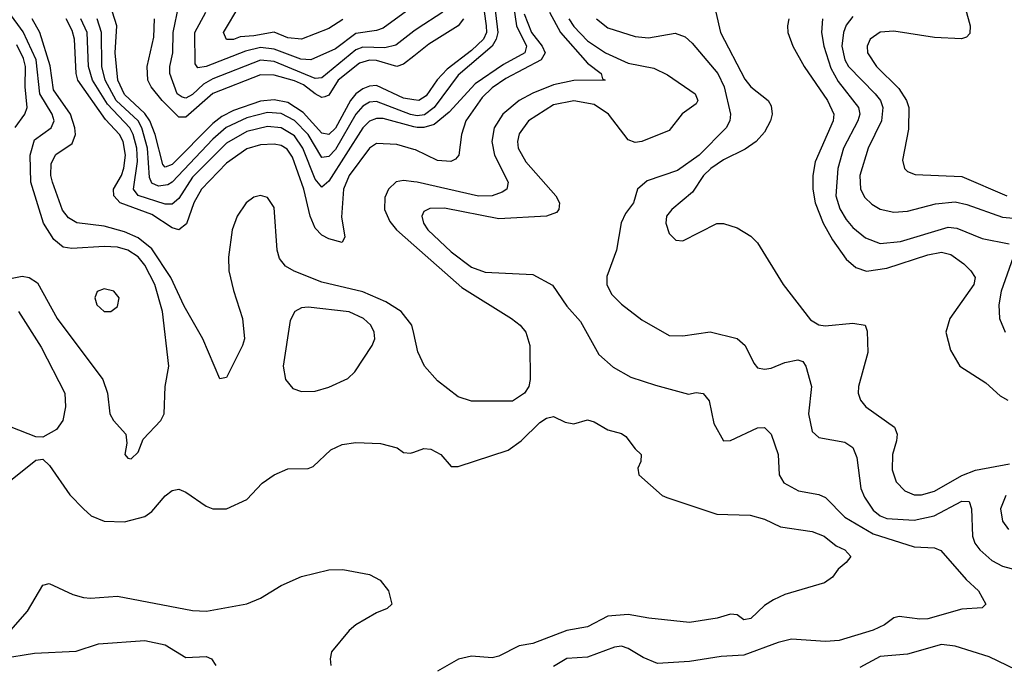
# Model space of a CAD drawing. Header units: inches. Extents: x 884549 to 1028252, y 526810 to 653624.
# Tile 947 of 1056: x 1018842 to 1021735, y 614231 to 616128. Entities that reach past the tile are written whole.
import ezdxf

# ---------------------------------------------------------------- set-up
doc = ezdxf.new("R2010")
doc.units = ezdxf.units.IN
doc.header["$MEASUREMENT"] = 0
doc.layers.add('B0611', color=7, linetype='Continuous')
doc.layers.add('B0621', color=7, linetype='Continuous')

msp = doc.modelspace()

# ---------------------------------------------------------------- linework, layer by layer
at = {"layer": 'B0611', "color": 5}
for points, elevation in [([(1018770, 615358), (1018850, 615373.7), (1018870.5, 615370.5), (1018894.7, 615354.7), (1018952.3, 615250), (1019086.3, 615070), (1019099.8, 615030), (1019107.5, 614970), (1019118.3, 614950), (1019154.4, 614910), (1019156.7, 614883.3), (1019151, 614850), (1019159.6, 614839.6), (1019170, 614837.3), (1019190, 614857.3), (1019205.2, 614894.8), (1019257.2, 614950), (1019266.4, 614970), (1019269.8, 615050), (1019280.7, 615110), (1019261.8, 615270), (1019239.1, 615350), (1019210, 615405.9), (1019190, 615431.3), (1019159.9, 615450), (1019130, 615458.8), (1019090, 615461.4), (1018995.5, 615455.5), (1018970, 615458.8), (1018942.1, 615482.1), (1018912.2, 615530), (1018875.3, 615650), (1018872.6, 615730), (1018885.8, 615774.2), (1018934.4, 615810), (1018943.4, 615830), (1018938.1, 615850), (1018901, 615910), (1018890.7, 616010), (1018852.2, 616092.2), (1018810.2, 616150.2)], 2840), ([(1020000, 615892.4), (1019970, 615897.2), (1019890, 615933.8), (1019870, 615932.1), (1019850, 615924.2), (1019830, 615909.4), (1019814.4, 615890), (1019770, 615809), (1019750, 615790.2), (1019730, 615794), (1019674.6, 615854.6), (1019630, 615883.9), (1019590, 615892.2), (1019550, 615888.7), (1019470, 615861.1), (1019436.5, 615843.5), (1019410, 615822.5), (1019290, 615702.5), (1019270, 615694.4), (1019262.5, 615702.5), (1019240, 615790), (1019224.9, 615830), (1019210, 615852.1), (1019150, 615908.2), (1019130.6, 615950), (1019122.4, 616030), (1019127.8, 616110), (1019114.9, 616150)], 2720), ([(1020000, 616093.5), (1019946.9, 616053.1), (1019914.6, 616045.4), (1019850, 616046.7), (1019830, 616038.8), (1019730, 615956.3), (1019710, 615955.2), (1019590, 616004.6), (1019550, 616008.7), (1019410, 615954.2), (1019381.9, 615938.1), (1019350, 615907.8), (1019330, 615896.9), (1019319.7, 615899.7), (1019304.7, 615910), (1019283.8, 615970), (1019283.1, 615990), (1019292.4, 616030), (1019293.5, 616090), (1019309.9, 616170)], 2660), ([(1020000, 616168.8), (1019910, 616102.9), (1019890, 616095.5), (1019830, 616087.5), (1019770, 616042.1), (1019697.6, 616010), (1019668.6, 616011.4), (1019590, 616041), (1019550, 616046.1), (1019505.4, 616034.7), (1019390, 615990.3), (1019366, 615986), (1019357.5, 615997.5), (1019356.8, 616090), (1019389.1, 616150)], 2640), ([(1019791.5, 616128.5), (1019750, 616101.8), (1019670, 616070.3), (1019630, 616073.9), (1019590, 616091.4), (1019530, 616080.2), (1019490, 616077.7), (1019470, 616069.6), (1019449.6, 616069.6), (1019440.9, 616090), (1019488.9, 616170)], 2620), ([(1020000, 615205.9), (1019994.5, 615230), (1019963.2, 615270), (1019918.2, 615298.2), (1019850, 615327.8), (1019730, 615356.2), (1019648.3, 615388.3), (1019623.1, 615403.1), (1019606, 615426), (1019598.4, 615450), (1019590, 615576), (1019570, 615604.9), (1019550, 615611.5), (1019530, 615606.5), (1019507.7, 615590), (1019481, 615550), (1019466, 615510), (1019455.8, 615430), (1019457, 615390), (1019470, 615332.4), (1019496.8, 615250), (1019502.7, 615190), (1019496.8, 615170), (1019450, 615076.2), (1019430, 615072), (1019380.4, 615190), (1019325.7, 615285.7), (1019286.2, 615370), (1019230, 615454.3), (1019190, 615487), (1019150, 615504.3), (1019090, 615520.6), (1019010, 615531), (1018985.3, 615545.3), (1018968.3, 615568.3), (1018938.5, 615650), (1018934, 615670), (1018934.7, 615705.3), (1018948.8, 615731.2), (1018996.5, 615763.5), (1019005.8, 615790), (1019004.6, 615810), (1018991.4, 615850), (1018941.3, 615921.3), (1018932, 615992), (1018901.5, 616090), (1018879.3, 616130)], 2820), ([(1020000, 615746.5), (1019950, 615760.5), (1019890, 615763.5), (1019870, 615750.5), (1019810.4, 615670), (1019793.8, 615630), (1019787.2, 615547.2), (1019797.8, 615490), (1019790, 615473), (1019750, 615483.7), (1019730, 615494.8), (1019710, 615515.2), (1019695.3, 615550), (1019676.9, 615630), (1019643.8, 615723.9), (1019627.6, 615747.6), (1019610, 615757.7), (1019590, 615761.8), (1019550, 615760.1), (1019510, 615747.8), (1019450, 615706.2), (1019376.5, 615630), (1019354.3, 615590), (1019332.2, 615527.8), (1019310, 615510.3), (1019290, 615516.3), (1019230, 615555.6), (1019137.3, 615590), (1019119.1, 615610), (1019117.5, 615630), (1019141.8, 615670), (1019148.6, 615691.4), (1019152.8, 615730), (1019146, 615770), (1019135.1, 615790), (1019094.8, 615834.8), (1019013.4, 615950), (1019008.1, 615970), (1019002.9, 616070), (1018996, 616096), (1018978.5, 616130)], 2780), ([(1020000, 615813.3), (1019910, 615837.5), (1019890, 615837.3), (1019870, 615829.4), (1019850, 615809.9), (1019750, 615653.1), (1019730, 615636), (1019710, 615659.3), (1019674.4, 615750), (1019650, 615786.3), (1019610, 615810), (1019570, 615814), (1019510, 615799.3), (1019450, 615764.5), (1019350, 615664.9), (1019310, 615602.5), (1019290, 615585.3), (1019270, 615585.3), (1019190.6, 615610.6), (1019176.4, 615630), (1019188.6, 615711.4), (1019186, 615750), (1019176, 615790), (1019165.4, 615810), (1019099.9, 615879.9), (1019055.7, 615950), (1019044.6, 615990), (1019040.4, 616090), (1019022.3, 616130)], 2760), ([(1020000, 615847.2), (1019990, 615849.2), (1019890, 615887.5), (1019870, 615885.4), (1019850, 615873.3), (1019829.4, 615850), (1019770, 615746.5), (1019750, 615725.9), (1019730, 615722.8), (1019689.3, 615790), (1019650, 615831.5), (1019610, 615851.9), (1019570, 615854.9), (1019510, 615839.4), (1019449.1, 615810.9), (1019410, 615777), (1019290, 615650.2), (1019277.6, 615642.4), (1019250, 615638.8), (1019230, 615647.4), (1019223.5, 615663.5), (1019217.7, 615750), (1019201.2, 615810), (1019190, 615830.2), (1019126, 615890), (1019093.7, 615950), (1019083.5, 615990), (1019082.5, 616090), (1019070.2, 616130)], 2740), ([(1020000, 616020.4), (1019970, 615996.6), (1019950, 615990.5), (1019890, 616007.8), (1019870, 616008.8), (1019840.3, 615999.7), (1019778.3, 615950), (1019750, 615905.7), (1019738.6, 615901.4), (1019730, 615899.2), (1019710, 615909.8), (1019676.2, 615936.2), (1019650, 615948.4), (1019590, 615965.1), (1019550, 615965.2), (1019410, 615910.6), (1019330, 615841.5), (1019310, 615840.8), (1019261.3, 615890), (1019228.9, 615930), (1019219.2, 615950), (1019217.2, 615990), (1019236.6, 616076.6), (1019238.7, 616130)], 2680), ([(1018829.4, 615810.6), (1018857.8, 615850), (1018864.7, 615870), (1018858.4, 615930), (1018859.2, 615990), (1018853.4, 616013.4), (1018834, 616054)], 2860), ([(1020000, 615651.5), (1019970, 615655.5), (1019948.7, 615651.2), (1019926.1, 615630), (1019915.1, 615604.9), (1019913.8, 615570), (1019930, 615534.2), (1019949.1, 615510), (1020000, 615465)], 2820), ([(1018838.8, 615270), (1018905.5, 615165.5), (1018975.3, 615030), (1018977.2, 614990), (1018969.2, 614950), (1018950, 614923.9), (1018910, 614901), (1018890, 614902), (1018817.6, 614930)], 2820), ([(1018810, 614770.2), (1018890, 614833.1), (1018910, 614836.5), (1018930, 614817.8), (1018990, 614731.8), (1019029.4, 614690), (1019052.4, 614670), (1019090, 614654.2), (1019150, 614652.6), (1019210, 614667.6), (1019230, 614682.4), (1019270, 614729.1), (1019290, 614744.7), (1019310, 614747.9), (1019330, 614739), (1019390, 614698.2), (1019410, 614690.2), (1019450, 614690.2), (1019510, 614718), (1019554.6, 614765.4), (1019589.4, 614790.6), (1019630, 614807.8), (1019690, 614809.3), (1019704.7, 614815.3), (1019756.6, 614863.4), (1019790, 614879.7), (1019830, 614885.7), (1019902.3, 614882.3), (1019950.8, 614870), (1019970, 614856.3), (1019990, 614854), (1020000, 614857.4)], 2820), ([(1018795.9, 614310), (1018865.4, 614390), (1018910, 614465.7), (1018928.8, 614471.2), (1018998.8, 614438.8), (1019030, 614430.1), (1019050, 614427.5), (1019130, 614433.6), (1019350, 614391.4), (1019390.8, 614389.3), (1019510, 614411.8), (1019550, 614428.4), (1019610, 614464.7), (1019670, 614492.1), (1019750, 614511.7), (1019792, 614512), (1019870, 614497.4), (1019901.3, 614481.3), (1019925.3, 614450), (1019936, 614410), (1019922, 614398), (1019890, 614385.1), (1019830, 614349.8), (1019810, 614332.8), (1019758.6, 614270), (1019754.2, 614250), (1019756.4, 614230)], 2780), ([(1018789, 614251), (1018885.9, 614265.9), (1019007.7, 614272.3), (1019073.4, 614293.4), (1019210, 614303.5), (1019270, 614291.3), (1019330, 614253.4), (1019390, 614256.2), (1019405.7, 614250), (1019418.9, 614230)], 2760)]:
    msp.add_lwpolyline(points, dxfattribs=dict(at, elevation=elevation))
for points, elevation in [([(1019090, 615336.9), (1019070, 615329), (1019063.1, 615310), (1019068.8, 615290), (1019090, 615270.6), (1019110, 615270.5), (1019130, 615284.9), (1019134.7, 615310), (1019119.3, 615330)], 2860), ([(1019690, 615283), (1019670, 615281.4), (1019650.1, 615269.9), (1019636.6, 615243.4), (1019616.3, 615110), (1019623.5, 615070), (1019644.3, 615044.3), (1019670, 615035.2), (1019710, 615036.3), (1019750, 615047.7), (1019806.7, 615073.2), (1019827.1, 615092.8), (1019878, 615170), (1019885.4, 615190), (1019883.9, 615210), (1019873.6, 615230), (1019852.2, 615250), (1019810, 615268.8)], 2840)]:
    msp.add_lwpolyline(points, close=True, dxfattribs=dict(at, elevation=elevation))
at = {"layer": 'B0621', "color": 5}
for points, elevation in [([(1021596.7, 616250), (1021634.9, 616110), (1021633.1, 616086.9), (1021623.3, 616076.7), (1021609, 616071), (1021530, 616075), (1021410, 616093.7), (1021370, 616091.1), (1021340.4, 616070), (1021331.9, 616050), (1021333.3, 616030), (1021359.8, 615990), (1021425.1, 615925.1), (1021447.6, 615890), (1021454.5, 615870), (1021453.7, 615806.3), (1021435.3, 615715.3), (1021441.8, 615690), (1021450, 615681.3), (1021473.1, 615673.1), (1021610, 615666.6), (1021742.6, 615610)], 2980), ([(1020195.9, 616230), (1020213.1, 616110), (1020213.7, 616090), (1020204.6, 616070), (1020170, 616036.9), (1020097.7, 615982.3), (1020069, 615951), (1020036.3, 615903.7), (1020014.6, 615890), (1020000, 615892.4)], 2720), ([(1020233.6, 616206.4), (1020246.5, 616090), (1020242.3, 616070), (1020230.2, 616049.8), (1020130, 615964.6), (1020059.5, 615870), (1020031.5, 615848.5), (1020010, 615845.2), (1020000, 615847.2)], 2740), ([(1020290.3, 616190), (1020301.3, 616110), (1020331.3, 616050), (1020326.4, 616030), (1020263.7, 615996.3), (1020180.5, 615939.5), (1020104.3, 615855.7), (1020060, 615820), (1020030, 615811.1), (1020010, 615810.6), (1020000, 615813.3)], 2760), ([(1020398.5, 616150), (1020430.8, 616090), (1020510, 615999.9), (1020550.9, 615970), (1020554.3, 615954.3), (1020562, 615950), (1020470, 615949.4), (1020410, 615936.7), (1020350, 615912.2), (1020310, 615890.2), (1020261.2, 615850), (1020236, 615810), (1020229, 615770), (1020237.6, 615730), (1020277.2, 615650), (1020273.8, 615630), (1020259.5, 615620.5), (1020230.1, 615609.9), (1020190, 615609), (1020009.7, 615650.3), (1020000, 615651.5)], 2820), ([(1020085.4, 616150), (1020010, 616101.2), (1020000, 616093.5)], 2660), ([(1020324.5, 616144.5), (1020346.3, 616090), (1020376.8, 616050), (1020386.3, 616030), (1020374.6, 616010), (1020270, 615955), (1020230, 615927), (1020200.6, 615899.4), (1020152.7, 615830), (1020139.7, 615790), (1020132.8, 615730), (1020122.6, 615717.4), (1020109.1, 615710.9), (1020070, 615714.1), (1020005.1, 615745.1), (1020000, 615746.5)], 2780), ([(1020887, 616150), (1020901.2, 616090), (1020972.8, 615952.8), (1020990, 615930), (1021041.4, 615890), (1021050, 615874.7), (1021053.3, 615850), (1021048.4, 615830), (1021030, 615797), (1021006.3, 615770), (1020973.1, 615746.9), (1020910, 615715.9), (1020872.8, 615690), (1020851.6, 615670), (1020819.1, 615620.9), (1020757.7, 615570), (1020742.3, 615550), (1020740.2, 615530), (1020750, 615499.3), (1020770, 615479.5), (1020790, 615477.4), (1020890, 615528.8), (1020910, 615528.9), (1020950, 615516), (1020990, 615491.7), (1021010, 615472), (1021085, 615350), (1021165.4, 615245.5), (1021190, 615231.3), (1021208.2, 615228.2), (1021290, 615235.5), (1021326.4, 615230), (1021332.2, 615212.2), (1021334, 615150), (1021306.6, 615050), (1021305.5, 615030), (1021311.9, 615010), (1021328.3, 614990), (1021412.2, 614930), (1021419.8, 614910), (1021418.6, 614890), (1021406.8, 614850), (1021405.5, 614805.5), (1021417.3, 614770), (1021442.9, 614742.9), (1021470, 614731.9), (1021491.4, 614731.4), (1021530, 614742.7), (1021610, 614788.6), (1021650, 614804.3), (1021750, 614822.8)], 2880), ([(1020146.5, 616130), (1020130.1, 616110), (1020044.4, 616055.6), (1020000, 616020.4)], 2680), ([(1020455.1, 616130), (1020470, 616107.3), (1020510, 616065.1), (1020562.8, 616030), (1020630, 615999.9), (1020705.2, 615985.2), (1020745.7, 615965.7), (1020826.4, 615910), (1020834.4, 615890), (1020830, 615880.5), (1020788.9, 615851.1), (1020750, 615801.6), (1020670.1, 615769.9), (1020650, 615767.1), (1020630, 615774.8), (1020571.6, 615850), (1020530, 615878.8), (1020470, 615888.8), (1020410, 615877), (1020337.2, 615830), (1020310, 615791.9), (1020304.8, 615770), (1020306.6, 615750), (1020329.1, 615710), (1020417.3, 615610), (1020427.6, 615590), (1020426.5, 615570), (1020418.9, 615561), (1020389.5, 615550.5), (1020250, 615542.5), (1020090, 615573.6), (1020047.2, 615572.8), (1020030, 615564.2), (1020023.8, 615550), (1020028.3, 615530), (1020041.5, 615510), (1020110, 615445.1), (1020170, 615400.4), (1020210, 615386.1), (1020350, 615378.9), (1020407.7, 615347.7), (1020450, 615286), (1020490, 615241.2), (1020543.6, 615143.6), (1020586.2, 615106.2), (1020637.5, 615077.5), (1020710, 615054.2), (1020806.9, 615026.9), (1020830, 615031.8), (1020850, 615029.2), (1020867.9, 615007.9), (1020881.1, 614941.1), (1020910, 614890.3), (1020930, 614891.3), (1021010, 614928.6), (1021030, 614929.2), (1021050.1, 614910), (1021070.1, 614850), (1021073, 614790), (1021087.3, 614767.3), (1021130, 614743.2), (1021190, 614732.1), (1021210, 614724.1), (1021266.2, 614666.2), (1021350, 614616.7), (1021470, 614578.4), (1021530, 614575.9), (1021548.2, 614568.2), (1021622.7, 614482.7), (1021658.9, 614450), (1021680.4, 614410), (1021670, 614399.6), (1021610, 614395.6), (1021510, 614367.6), (1021486.3, 614366.3), (1021426.1, 614374), (1021410, 614369.8), (1021382.4, 614350), (1021350, 614334.3), (1021250, 614303.2), (1021210, 614300.6), (1021110, 614307.7), (1021070, 614298), (1020970, 614260.9), (1020903.4, 614256.6), (1020810, 614241.8), (1020716.4, 614236.4), (1020674.1, 614254.1), (1020630, 614280.2), (1020610, 614287), (1020590, 614284.1), (1020510, 614254.8), (1020449.3, 614250.7), (1020410, 614226.8)], 2840), ([(1020536.4, 616130), (1020570, 616104.1), (1020650, 616077.9), (1020690, 616074.7), (1020768.1, 616088.1), (1020797.2, 616077.2), (1020818.3, 616058.3), (1020893.3, 615970), (1020911.9, 615930), (1020930.7, 615850), (1020928.9, 615830), (1020918, 615810), (1020838.5, 615730), (1020775, 615685), (1020686, 615654), (1020657.2, 615630), (1020645, 615590), (1020622, 615558), (1020609.6, 615530.4), (1020595.5, 615450), (1020567.3, 615372.7), (1020567.6, 615350), (1020580.7, 615320.7), (1020610, 615291.9), (1020670, 615246), (1020750, 615199.5), (1020790, 615198.7), (1020870.4, 615210.4), (1020950, 615190.6), (1020974, 615170), (1020998.6, 615118.6), (1021010, 615104.9), (1021030, 615100.9), (1021050, 615103.9), (1021090, 615120.4), (1021128.4, 615128.4), (1021143.1, 615123.1), (1021152.1, 615110), (1021168.5, 615050), (1021159.8, 614970), (1021170, 614918), (1021190, 614900.2), (1021266.4, 614886.4), (1021290, 614871.1), (1021301.4, 614841.4), (1021313.6, 614750), (1021324.3, 614724.3), (1021350, 614686.9), (1021369.8, 614669.8), (1021390, 614661.7), (1021470, 614657.5), (1021529, 614670), (1021610, 614712.6), (1021631.9, 614711.9), (1021638.1, 614690), (1021641.7, 614610), (1021648.3, 614590), (1021663.3, 614570), (1021698.5, 614538.5), (1021730, 614522), (1021770, 614511)], 2860), ([(1021101.6, 616130), (1021097.5, 616110), (1021098.9, 616090), (1021113.2, 616050), (1021146.9, 615990), (1021215.1, 615890), (1021233.6, 615850), (1021232.3, 615830), (1021179.5, 615710), (1021172, 615670), (1021172.6, 615630), (1021179.6, 615590), (1021202.6, 615530), (1021230, 615481), (1021270, 615424.1), (1021299.1, 615399.1), (1021330, 615388.9), (1021390, 615397.1), (1021510, 615437), (1021550, 615444.3), (1021577.8, 615437.8), (1021615.8, 615410), (1021636.5, 615390), (1021649.4, 615370), (1021645, 615350), (1021574.7, 615250), (1021563, 615210), (1021576.5, 615156.5), (1021604.4, 615110), (1021680.9, 615060.9), (1021722.6, 615022.6), (1021745.5, 615010)], 2920), ([(1021200.3, 616130), (1021197.9, 616090), (1021204.5, 616050), (1021225.3, 615985.3), (1021246.5, 615946.5), (1021306.2, 615870), (1021310.4, 615850), (1021304.7, 615830), (1021262.2, 615750), (1021246.1, 615690), (1021240.1, 615610), (1021251.7, 615571.7), (1021270, 615540.1), (1021290, 615517.3), (1021326.9, 615486.9), (1021370, 615470.5), (1021430, 615476.4), (1021570, 615518), (1021595.2, 615515.2), (1021670, 615484.8), (1021749, 615469)], 2940), ([(1021290, 616136.9), (1021270, 616111.7), (1021262.1, 616090), (1021257.4, 616050), (1021265.9, 616010), (1021277, 615990), (1021355.4, 615910), (1021370.8, 615890), (1021378.1, 615870), (1021374.5, 615830), (1021335.3, 615750), (1021310.5, 615670), (1021312.5, 615630), (1021324.8, 615604.8), (1021345.2, 615585.2), (1021370, 615571.2), (1021410, 615562.1), (1021450, 615564.9), (1021533.1, 615586.9), (1021590, 615592.9), (1021625, 615585), (1021730, 615547.1), (1021850, 615536.8)], 2960), ([(1020000, 615465), (1020140.7, 615340.7), (1020286.7, 615250), (1020312.3, 615230), (1020329.1, 615210), (1020340.9, 615170), (1020342.4, 615070), (1020338, 615050), (1020324.9, 615030), (1020290, 615006.6), (1020170, 615006.6), (1020130, 615019.7), (1020070, 615066.2), (1020031.8, 615110), (1020012.2, 615152.2), (1020000, 615205.9)], 2820), ([(1021760.7, 615430), (1021725.4, 615330), (1021718.5, 615290), (1021720.7, 615250), (1021736.9, 615210)], 2940), ([(1020000, 614857.4), (1020030, 614867.5), (1020050, 614865.5), (1020079.1, 614850), (1020110, 614814.9), (1020130, 614815.3), (1020277.6, 614862.4), (1020315.3, 614890), (1020370, 614944.2), (1020390, 614957.1), (1020410, 614962), (1020444.9, 614944.9), (1020470, 614940.3), (1020510, 614952.3), (1020530, 614946.2), (1020570, 614922.2), (1020610, 614911.3), (1020623, 614903), (1020650, 614866.4), (1020668.2, 614850), (1020667, 614830), (1020658, 614810), (1020661.3, 614790), (1020730.1, 614730.1), (1020743.6, 614723.6), (1020890, 614674.6), (1020987.8, 614672.2), (1021030, 614659.7), (1021077.2, 614637.2), (1021170, 614624.1), (1021205.2, 614610), (1021241.3, 614581.3), (1021266, 614570), (1021283.8, 614550), (1021270, 614532.3), (1021246.5, 614513.5), (1021230.2, 614489.8), (1021206.9, 614473.1), (1021090, 614438.8), (1021056.5, 614423.5), (1021030, 614406.2), (1020990, 614368.3), (1020970, 614364.7), (1020950, 614378.9), (1020930, 614381), (1020890.8, 614369.2), (1020810, 614356.5), (1020690.9, 614369.1), (1020630, 614380.1), (1020570, 614375.1), (1020510, 614343.4), (1020450, 614333.3), (1020350, 614295), (1020310, 614287.5), (1020250, 614257.2), (1020230, 614252.2), (1020170, 614257.9), (1020131.2, 614248.8), (1020070, 614213.4)], 2820), ([(1021739.3, 614730), (1021723.6, 614690), (1021730, 614654), (1021746.7, 614630)], 2880), ([(1021770, 614217.3), (1021690, 614255.9), (1021590, 614287.4), (1021550, 614291.8), (1021450, 614263.2), (1021370, 614256.1), (1021310, 614224.4)], 2860)]:
    msp.add_lwpolyline(points, dxfattribs=dict(at, elevation=elevation))

doc.saveas('drawing.dxf')
